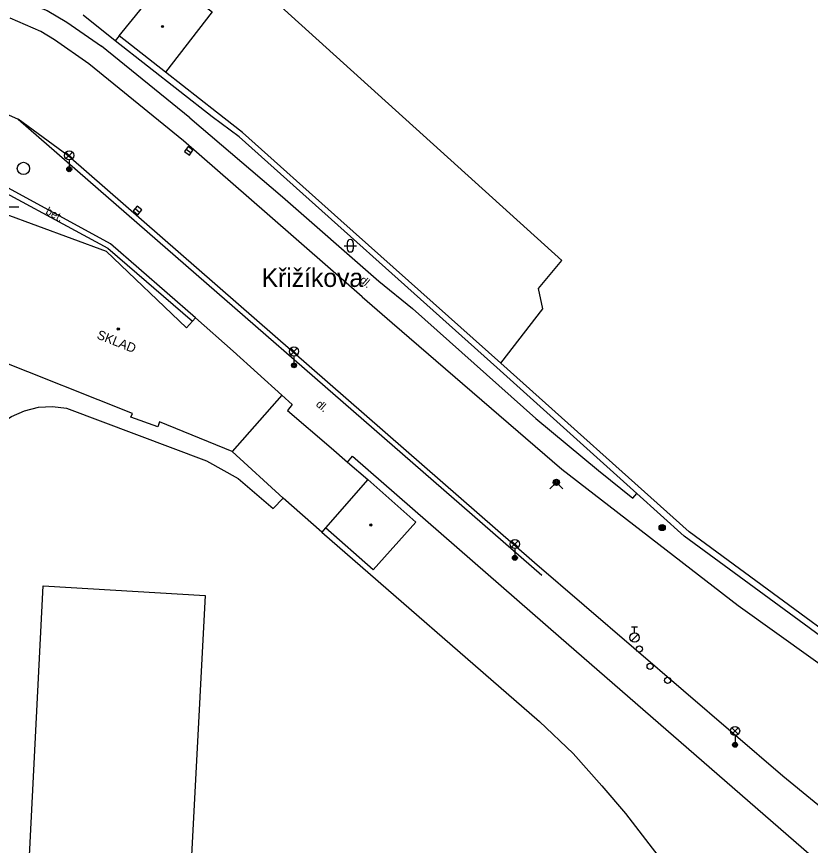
# Model space of a CAD drawing. Extents: x -598233 to -596890, y -1157848 to -1156431.
# Drawn here: x -598075.5 to -598011, y -1157490.1 to -1157422.8 of the extents above; entities that cross this region are included whole.
import ezdxf

# ---------------------------------------------------------------- set-up
doc = ezdxf.new("R2010")
doc.units = 0
for name, color, linetype in [('Level 10', 7, 'Continuous'), ('Level 11', 7, 'Continuous'), ('Level 25', 7, 'Continuous'), ('Level 27', 7, 'Continuous'), ('Level 28', 7, 'Continuous'), ('Level 31', 7, 'Continuous'), ('Level 33', 7, 'Continuous'), ('Level 36', 7, 'Continuous'), ('Level 39', 7, 'Continuous'), ('Level 40', 7, 'Continuous'), ('Level 41', 7, 'Continuous'), ('Level 49', 7, 'Continuous'), ('Level 5', 7, 'Continuous'), ('Level 7', 7, 'Continuous'), ('Level 8', 7, 'Continuous'), ('Level 9', 7, 'Continuous')]:
    doc.layers.add(name, color=color, linetype=linetype)

msp = doc.modelspace()

# ---------------------------------------------------------------- linework, layer by layer
at = {"layer": 'Level 10'}
for points in [[(-598073.53, -1157423.99), (-598076.03, -1157422.91)], [(-598072.43, -1157424.66), (-598073.53, -1157423.99)], [(-598069.63, -1157426.61), (-598072.43, -1157424.66)], [(-598061.93, -1157432.87), (-598069.63, -1157426.61)], [(-598080.85, -1157428.69), (-598075.38, -1157431.12)], [(-598071.32, -1157434.09), (-598075.38, -1157431.12)], [(-598055.15, -1157438.79), (-598061.93, -1157432.87)], [(-598033.45, -1157467.13), (-598071.32, -1157434.09)], [(-598047.42, -1157445.55), (-598055.15, -1157438.79)], [(-598047.42, -1157445.55), (-598044.99, -1157447.65)], [(-598044.99, -1157447.65), (-598031.21, -1157459.55)], [(-598078.83, -1157458.71), (-598078.34, -1157457.6599), (-598078.07, -1157457.2), (-598077.68, -1157456.7199), (-598076.85, -1157455.9099), (-598076.34, -1157455.53), (-598075.9, -1157455.26), (-598074.85, -1157454.79), (-598073.73, -1157454.51), (-598072.58, -1157454.44), (-598071.44, -1157454.57)], [(-598071.44, -1157454.57), (-598060.07, -1157458.86)], [(-598060.07, -1157458.86), (-598057.51, -1157460.3)], [(-598031.21, -1157459.55), (-598016.9, -1157470.61)], [(-598057.51, -1157460.3), (-598054.6599, -1157462.7199)], [(-598054.6599, -1157462.7199), (-598053.84, -1157461.9)], [(-598013.27, -1157484.46), (-598033.45, -1157467.13)], [(-598016.9, -1157470.61), (-598004.71, -1157479.33)], [(-598002.8, -1157493.05), (-598013.27, -1157484.46)]]:
    msp.add_lwpolyline(points, dxfattribs=at)
at = {"layer": 'Level 11'}
for points in [[(-598036.16, -1157450.93), (-598032.75, -1157446.52), (-598033.12, -1157444.86), (-598031.21, -1157442.58), (-598056, -1157420.19), (-598059.25, -1157416.04), (-598060.88, -1157410.89), (-598062.74, -1157409.43), (-598064.81, -1157385.24), (-598065.71, -1157381.79), (-598067.33, -1157378.26), (-598069.2, -1157375.34), (-598070.62, -1157372.94), (-598072.66, -1157371.08)], [(-598075.06, -1157419.9), (-598075.36, -1157420.9), (-598075.43, -1157421.35), (-598073.02, -1157422.28), (-598071.43, -1157423.23), (-598068.59, -1157425.18)], [(-598067.17, -1157424.35), (-598063.31, -1157419.61), (-598059.62, -1157422.41), (-598063.4, -1157427.31)], [(-598061.42, -1157431.01), (-598068.59, -1157425.18)], [(-598061.42, -1157431.01), (-598053.9, -1157437.42), (-598046.07, -1157444.28)], [(-598079.73, -1157435.32), (-598068.09, -1157441.59)], [(-598067.87, -1157441.24), (-598079.45, -1157434.93)], [(-598060.96, -1157447.26), (-598067.87, -1157441.24)], [(-598068.09, -1157441.59), (-598061.2199, -1157447.53)], [(-598046.07, -1157444.28), (-598043.35, -1157446.5)], [(-598043.35, -1157446.5), (-598033.32, -1157455.41), (-598028.25, -1157459.65), (-598025.44, -1157461.88), (-598025.14, -1157461.5)], [(-598050.71, -1157464.65), (-598033.02, -1157480.02)], [(-598073.34, -1157469.01), (-598060.19, -1157469.8)], [(-598033.02, -1157480.02), (-598030.29, -1157482.62)], [(-598030.29, -1157482.62), (-598027.9699, -1157485.25)], [(-598027.9699, -1157485.25), (-598026.05, -1157487.51)], [(-598026.05, -1157487.51), (-598021.53, -1157493.37)]]:
    msp.add_lwpolyline(points, dxfattribs=at)
at = {"layer": 'Level 25'}
for radius in [0.25, 0.2, 0.15, 0.1, 0.05]:
    msp.add_circle((-598023.07, -1157464.28), radius, dxfattribs=at)
at = {"layer": 'Level 27'}
for p, q in [((-598061.722, -1157433.5428), (-598061.318, -1157433.8372)), ((-598065.8707, -1157438.3583), (-598065.4893, -1157438.6817))]:
    msp.add_line(p, q, dxfattribs=at)
for points in [[(-598061.8693, -1157433.7448), (-598061.4652, -1157434.0393), (-598061.1707, -1157433.6352), (-598061.5748, -1157433.3407)], [(-598066.0324, -1157438.549), (-598065.651, -1157438.8724), (-598065.3276, -1157438.491), (-598065.709, -1157438.1676)]]:
    msp.add_lwpolyline(points, close=True, dxfattribs=at)
msp.add_circle((-598074.94, -1157435.12), 0.5, dxfattribs=at)
at = {"layer": 'Level 28'}
for p, q in [((-598025.56, -1157472.335), (-598025.06, -1157472.335)), ((-598025.31, -1157472.835), (-598025.31, -1157472.335)), ((-598025.568, -1157473.482), (-598025.038, -1157472.952))]:
    msp.add_line(p, q, dxfattribs=at)
for centre, radius in [((-598025.31, -1157473.21), 0.375), ((-598024.92, -1157474.14), 0.25), ((-598024.05, -1157475.55), 0.25), ((-598022.63, -1157476.69), 0.25)]:
    msp.add_circle(centre, radius, dxfattribs=at)
at = {"layer": 'Level 31'}
msp.add_lwpolyline([(-598032.1899, -1157461.14), (-598031.6599, -1157460.61), (-598031.1299, -1157461.14)], dxfattribs=at)
for radius in [0.25, 0.18, 0.11]:
    msp.add_circle((-598031.6599, -1157460.61), radius, dxfattribs=at)
at = {"layer": 'Level 33'}
for p, q in [((-598071.4849, -1157434.32), (-598070.9549, -1157433.79)), ((-598071.4849, -1157433.79), (-598070.9549, -1157434.32)), ((-598071.2199, -1157434.43), (-598071.2199, -1157435.18)), ((-598053.2349, -1157450.24), (-598052.7049, -1157449.71)), ((-598053.2349, -1157449.71), (-598052.7049, -1157450.24)), ((-598052.9699, -1157450.35), (-598052.9699, -1157451.1)), ((-598035.295, -1157465.88), (-598034.765, -1157465.35)), ((-598035.295, -1157465.35), (-598034.765, -1157465.88)), ((-598035.03, -1157465.99), (-598035.03, -1157466.74)), ((-598017.415, -1157481.06), (-598016.885, -1157480.53)), ((-598017.415, -1157480.53), (-598016.885, -1157481.06)), ((-598017.15, -1157481.17), (-598017.15, -1157481.92))]:
    msp.add_line(p, q, dxfattribs=at)
for centre, radius in [((-598071.2199, -1157434.055), 0.375), ((-598071.2199, -1157435.18), 0.2), ((-598071.2199, -1157435.18), 0.1445), ((-598071.2199, -1157435.18), 0.0876), ((-598052.9699, -1157449.975), 0.375), ((-598052.9699, -1157451.1), 0.2), ((-598052.9699, -1157451.1), 0.1445), ((-598052.9699, -1157451.1), 0.0876), ((-598035.03, -1157465.615), 0.375), ((-598035.03, -1157466.74), 0.2), ((-598035.03, -1157466.74), 0.1445), ((-598035.03, -1157466.74), 0.0876), ((-598017.15, -1157480.795), 0.375), ((-598017.15, -1157481.92), 0.2), ((-598017.15, -1157481.92), 0.1445), ((-598017.15, -1157481.92), 0.0876)]:
    msp.add_circle(centre, radius, dxfattribs=at)
at = {"layer": 'Level 36'}
for p, q in [((-598076.306, -1157438.236), (-598075.306, -1157438.236)), ((-598048.906, -1157441.396), (-598047.906, -1157441.396)), ((-598048.656, -1157441.146), (-598048.656, -1157441.646)), ((-598048.156, -1157441.146), (-598048.156, -1157441.646))]:
    msp.add_line(p, q, dxfattribs=at)
for centre, start, end in [((-598048.4057, -1157441.1463), 0, 180), ((-598048.4057, -1157441.6463), 180, 0)]:
    msp.add_arc(centre, 0.25, start, end, dxfattribs=at)
at = {"layer": 'Level 39'}
for centre, radius in [((-598063.65, -1157423.59), 0.09), ((-598063.65, -1157423.59), 0.0398), ((-598067.24, -1157448.1599), 0.09), ((-598067.24, -1157448.1599), 0.0398), ((-598046.73, -1157464.07), 0.09), ((-598046.73, -1157464.07), 0.0398)]:
    msp.add_circle(centre, radius, dxfattribs=at)
at = {"layer": 'Level 5'}
for points in [[(-598082.2, -1157436.7), (-598068.2199, -1157441.83)], [(-598068.2199, -1157441.83), (-598061.69, -1157448.07)], [(-598061.69, -1157448.07), (-598061.2199, -1157447.53)], [(-598061.2199, -1157447.53), (-598060.96, -1157447.26)], [(-598060.96, -1157447.26), (-598057.9099, -1157449.95)], [(-598057.9099, -1157449.95), (-598053.95, -1157453.52)], [(-598066.08, -1157455.02), (-598077.4, -1157450.53)], [(-598053.95, -1157453.52), (-598057.98, -1157458.1)], [(-598053.11, -1157454.28), (-598053.95, -1157453.52)], [(-598053.11, -1157454.28), (-598053.49, -1157454.76)], [(-598066.2199, -1157455.31), (-598066.08, -1157455.02)], [(-598053.49, -1157454.76), (-598049.96, -1157457.8)], [(-598064.03, -1157456.1), (-598066.2199, -1157455.31)], [(-598063.9, -1157455.69), (-598064.03, -1157456.1)], [(-598057.98, -1157458.1), (-598063.9, -1157455.69)], [(-598053.84, -1157461.9), (-598057.98, -1157458.1)], [(-598049.96, -1157457.8), (-598048.62, -1157458.96)], [(-598048.62, -1157458.96), (-598046.9699, -1157460.38)], [(-598046.9699, -1157460.38), (-598050.4099, -1157464.29)], [(-598046.9699, -1157460.38), (-598043.07, -1157463.84)], [(-598050.71, -1157464.65), (-598053.84, -1157461.9)], [(-598050.4099, -1157464.29), (-598050.71, -1157464.65)], [(-598046.53, -1157467.7199), (-598050.4099, -1157464.29)], [(-598043.07, -1157463.84), (-598046.53, -1157467.7199)], [(-598074.85, -1157498.96), (-598073.34, -1157469.01)], [(-598060.19, -1157469.8), (-598062.78, -1157519.24)]]:
    msp.add_lwpolyline(points, dxfattribs=at)
at = {"layer": 'Level 7'}
for points in [[(-598067.17, -1157424.35), (-598067.48, -1157424.76)], [(-598059.26, -1157430.56), (-598063.4, -1157427.31), (-598067.17, -1157424.35)], [(-598059.61, -1157430.92), (-598067.48, -1157424.76)], [(-598057.14, -1157432.2), (-598059.26, -1157430.56)], [(-598057.43, -1157432.54), (-598059.61, -1157430.92)], [(-598036.51, -1157451.28), (-598057.43, -1157432.54)], [(-598049.17, -1157439.34), (-598057.14, -1157432.2)], [(-598036.1599, -1157450.93), (-598049.17, -1157439.34)], [(-598020.87, -1157464.62), (-598036.1599, -1157450.93)], [(-598021.29, -1157464.9699), (-598025.14, -1157461.5), (-598036.51, -1157451.28)], [(-598048.62, -1157458.96), (-598048.23, -1157458.48), (-598031.26, -1157473.25), (-598013.02, -1157489.13)], [(-598000.88, -1157479.95), (-598021.29, -1157464.9699)], [(-598000.56, -1157479.56), (-598020.87, -1157464.62)], [(-598013.02, -1157489.13), (-598009.4699, -1157492.21)]]:
    msp.add_lwpolyline(points, dxfattribs=at)
at = {"layer": 'Level 8'}
msp.add_lwpolyline([(-598067.48, -1157424.76), (-598070.09, -1157422.66)], dxfattribs=at)
at = {"layer": 'Level 9'}
msp.add_lwpolyline([(-598075.38, -1157431.12), (-598032.84, -1157468.14)], dxfattribs=at)

# ---------------------------------------------------------------- texts
at = {"layer": 'Level 40'}
for s, rotation, p in [('bet.', 331.413812, (-598073.2, -1157438.78)), ('dl.', 318.553729, (-598047.69, -1157444.27)), ('dl.', 319, (-598051.24, -1157454.35))]:
    msp.add_text(s, height=0.65, rotation=rotation, dxfattribs=at).set_placement(p)
at = {"layer": 'Level 41'}
msp.add_text('SKLAD', height=0.75, rotation=338.364589, dxfattribs=at).set_placement((-598069.04, -1157448.91))
at = {"layer": 'Level 49'}
msp.add_text('Křižíkova', height=1.5, dxfattribs=at).set_placement((-598055.6, -1157444.74))

doc.saveas('drawing.dxf')
